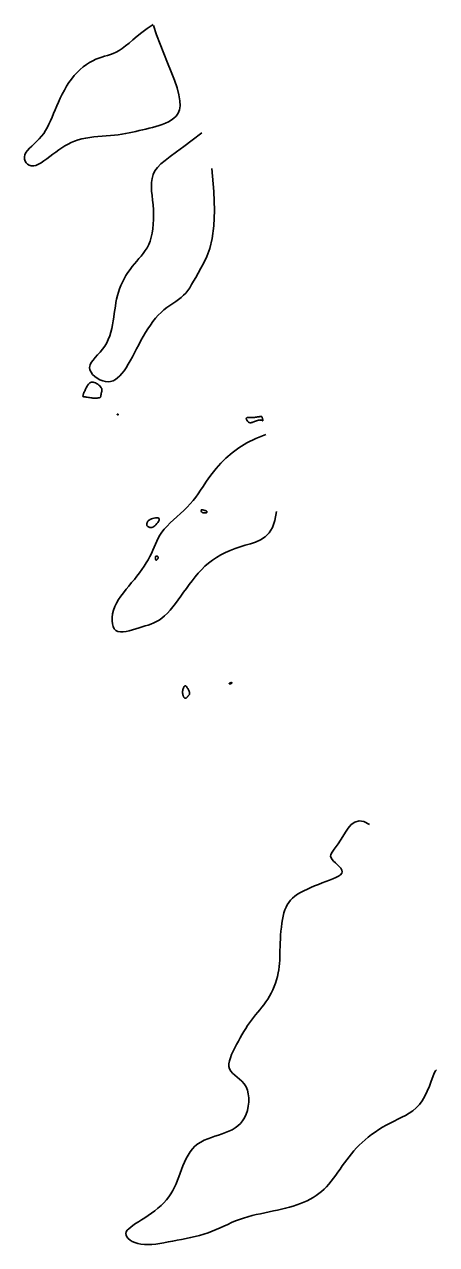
# Model space of a CAD drawing. Extents: x 3040093 to 3056816, y 408076 to 509144.
# Drawn here: x 3044021.7 to 3044125.2, y 427995.1 to 428301.8 of the extents above; entities that cross this region are included whole.
import ezdxf

# ---------------------------------------------------------------- set-up
doc = ezdxf.new("R2010")
doc.units = 0
doc.layers.add('V-CHAN-CONT-EL17', color=7, linetype='Continuous')

msp = doc.modelspace()

# ---------------------------------------------------------------- linework, layer by layer
at = {"layer": 'V-CHAN-CONT-EL17'}
for points in [[(3044053.99, 428301.84), (3044052.5, 428300.8), (3044051.17, 428299.81), (3044049.98, 428298.86), (3044048.91, 428297.97), (3044047.95, 428297.15), (3044047.07, 428296.42), (3044046.25, 428295.78), (3044045.47, 428295.24), (3044044.72, 428294.82), (3044043.98, 428294.5), (3044043.26, 428294.24), (3044042.54, 428294.02), (3044041.82, 428293.83), (3044041.1, 428293.62), (3044040.36, 428293.38), (3044039.61, 428293.09), (3044038.83, 428292.71), (3044038.05, 428292.26), (3044037.25, 428291.73), (3044036.47, 428291.14), (3044035.69, 428290.47), (3044034.93, 428289.74), (3044034.2, 428288.96), (3044033.51, 428288.11), (3044032.86, 428287.22), (3044032.26, 428286.29), (3044031.7, 428285.32), (3044031.17, 428284.33), (3044030.68, 428283.33), (3044030.21, 428282.33), (3044029.78, 428281.34), (3044029.37, 428280.37), (3044028.98, 428279.42), (3044028.6, 428278.51), (3044028.23, 428277.63), (3044027.84, 428276.78), (3044027.43, 428275.97), (3044026.99, 428275.19), (3044026.51, 428274.45), (3044025.98, 428273.74), (3044025.39, 428273.08), (3044024.77, 428272.45), (3044024.13, 428271.84), (3044023.52, 428271.26), (3044022.95, 428270.7), (3044022.45, 428270.15), (3044022.06, 428269.61), (3044021.79, 428269.06), (3044021.67, 428268.52), (3044021.68, 428267.99), (3044021.83, 428267.5), (3044022.09, 428267.07), (3044022.44, 428266.71), (3044022.88, 428266.44), (3044023.39, 428266.29), (3044023.95, 428266.27), (3044024.56, 428266.41), (3044025.21, 428266.67), (3044025.88, 428267.05), (3044026.58, 428267.51), (3044027.3, 428268.03), (3044028.04, 428268.6), (3044028.79, 428269.18), (3044029.55, 428269.75), (3044030.3, 428270.3), (3044031.06, 428270.82), (3044031.84, 428271.31), (3044032.63, 428271.75), (3044033.45, 428272.16), (3044034.29, 428272.52), (3044035.18, 428272.83), (3044036.1, 428273.08), (3044037.07, 428273.28), (3044038.07, 428273.44), (3044039.1, 428273.56), (3044040.15, 428273.66), (3044041.19, 428273.74), (3044042.24, 428273.81), (3044043.27, 428273.89), (3044044.27, 428273.98), (3044045.23, 428274.1), (3044046.16, 428274.23), (3044047.07, 428274.39), (3044047.95, 428274.56), (3044048.81, 428274.74), (3044049.67, 428274.93), (3044050.51, 428275.13), (3044051.35, 428275.32), (3044052.2, 428275.52), (3044053.04, 428275.73), (3044053.88, 428275.94), (3044054.71, 428276.17), (3044055.52, 428276.42), (3044056.32, 428276.7), (3044057.09, 428277.01), (3044057.85, 428277.36), (3044058.56, 428277.76), (3044059.23, 428278.23), (3044059.81, 428278.81), (3044060.27, 428279.51), (3044060.6, 428280.36), (3044060.77, 428281.4), (3044060.75, 428282.64), (3044060.5, 428284.12), (3044060.03, 428285.86), (3044059.36, 428287.81), (3044058.55, 428289.94), (3044057.64, 428292.19), (3044056.69, 428294.52), (3044055.76, 428296.89), (3044054.89, 428299.24), (3044054.13, 428301.53)], [(3044066.23, 428274.57), (3044063.83, 428272.71), (3044061.73, 428271.14), (3044059.89, 428269.81), (3044058.33, 428268.67), (3044057.01, 428267.67), (3044055.93, 428266.77), (3044055.08, 428265.9), (3044054.44, 428265.03), (3044054, 428264.11), (3044053.73, 428263.14), (3044053.6, 428262.12), (3044053.58, 428261.06), (3044053.64, 428259.96), (3044053.75, 428258.82), (3044053.88, 428257.65), (3044054, 428256.46), (3044054.08, 428255.25), (3044054.12, 428254.03), (3044054.11, 428252.82), (3044054.05, 428251.63), (3044053.94, 428250.48), (3044053.77, 428249.37), (3044053.55, 428248.33), (3044053.25, 428247.37), (3044052.9, 428246.5), (3044052.49, 428245.71), (3044052.02, 428244.97), (3044051.53, 428244.28), (3044051, 428243.62), (3044050.44, 428242.98), (3044049.88, 428242.33), (3044049.32, 428241.66), (3044048.76, 428240.96), (3044048.21, 428240.23), (3044047.69, 428239.48), (3044047.18, 428238.69), (3044046.71, 428237.89), (3044046.28, 428237.07), (3044045.89, 428236.24), (3044045.55, 428235.39), (3044045.27, 428234.54), (3044045.03, 428233.67), (3044044.83, 428232.8), (3044044.67, 428231.92), (3044044.52, 428231.02), (3044044.39, 428230.11), (3044044.26, 428229.19), (3044044.13, 428228.26), (3044043.99, 428227.31), (3044043.82, 428226.36), (3044043.62, 428225.41), (3044043.39, 428224.46), (3044043.1, 428223.54), (3044042.75, 428222.64), (3044042.34, 428221.78), (3044041.85, 428220.96), (3044041.29, 428220.19), (3044040.68, 428219.46), (3044040.05, 428218.77), (3044039.45, 428218.11), (3044038.92, 428217.47), (3044038.48, 428216.85), (3044038.19, 428216.24), (3044038.06, 428215.63), (3044038.14, 428215.03), (3044038.4, 428214.43), (3044038.81, 428213.87), (3044039.34, 428213.35), (3044039.95, 428212.9), (3044040.62, 428212.52), (3044041.33, 428212.23), (3044042.02, 428212.06), (3044042.69, 428212.01), (3044043.32, 428212.08), (3044043.93, 428212.27), (3044044.52, 428212.57), (3044045.08, 428212.97), (3044045.63, 428213.48), (3044046.17, 428214.08), (3044046.7, 428214.77), (3044047.22, 428215.55), (3044047.75, 428216.4), (3044048.27, 428217.31), (3044048.8, 428218.27), (3044049.33, 428219.27), (3044049.86, 428220.29), (3044050.4, 428221.32), (3044050.96, 428222.35), (3044051.52, 428223.36), (3044052.1, 428224.36), (3044052.7, 428225.32), (3044053.31, 428226.25), (3044053.95, 428227.14), (3044054.6, 428227.97), (3044055.29, 428228.75), (3044055.99, 428229.46), (3044056.72, 428230.1), (3044057.47, 428230.68), (3044058.23, 428231.21), (3044058.97, 428231.72), (3044059.7, 428232.21), (3044060.4, 428232.7), (3044061.06, 428233.21), (3044061.67, 428233.74), (3044062.22, 428234.32), (3044062.72, 428234.95), (3044063.2, 428235.65), (3044063.68, 428236.42), (3044064.18, 428237.29), (3044064.71, 428238.26), (3044065.3, 428239.34), (3044065.97, 428240.54), (3044066.73, 428241.9), (3044067.51, 428243.52), (3044068.24, 428245.52), (3044068.86, 428248.04), (3044069.29, 428251.18), (3044069.46, 428255.08), (3044069.3, 428259.87), (3044068.73, 428265.65)], [(3044082.32, 428198.77), (3044079.79, 428197.78), (3044077.54, 428196.65), (3044075.56, 428195.44), (3044073.83, 428194.16), (3044072.31, 428192.84), (3044070.99, 428191.52), (3044069.85, 428190.22), (3044068.86, 428188.98), (3044068, 428187.82), (3044067.24, 428186.74), (3044066.56, 428185.72), (3044065.93, 428184.76), (3044065.32, 428183.85), (3044064.7, 428182.98), (3044064.06, 428182.13), (3044063.35, 428181.3), (3044062.58, 428180.49), (3044061.74, 428179.68), (3044060.87, 428178.88), (3044059.98, 428178.08), (3044059.11, 428177.3), (3044058.28, 428176.52), (3044057.5, 428175.75), (3044056.81, 428174.98), (3044056.23, 428174.22), (3044055.73, 428173.47), (3044055.31, 428172.71), (3044054.94, 428171.96), (3044054.6, 428171.2), (3044054.27, 428170.43), (3044053.94, 428169.66), (3044053.58, 428168.88), (3044053.18, 428168.09), (3044052.73, 428167.28), (3044052.25, 428166.47), (3044051.73, 428165.65), (3044051.17, 428164.82), (3044050.57, 428163.99), (3044049.95, 428163.17), (3044049.29, 428162.33), (3044048.61, 428161.51), (3044047.92, 428160.67), (3044047.23, 428159.84), (3044046.56, 428158.99), (3044045.92, 428158.14), (3044045.34, 428157.27), (3044044.83, 428156.39), (3044044.4, 428155.48), (3044044.07, 428154.56), (3044043.84, 428153.64), (3044043.71, 428152.74), (3044043.68, 428151.9), (3044043.77, 428151.12), (3044043.95, 428150.45), (3044044.25, 428149.89), (3044044.66, 428149.48), (3044045.18, 428149.23), (3044045.79, 428149.13), (3044046.48, 428149.14), (3044047.23, 428149.26), (3044048.02, 428149.44), (3044048.83, 428149.67), (3044049.65, 428149.93), (3044050.46, 428150.18), (3044051.25, 428150.41), (3044052.01, 428150.63), (3044052.75, 428150.86), (3044053.46, 428151.1), (3044054.17, 428151.39), (3044054.86, 428151.72), (3044055.54, 428152.12), (3044056.22, 428152.6), (3044056.9, 428153.18), (3044057.58, 428153.85), (3044058.25, 428154.59), (3044058.93, 428155.4), (3044059.61, 428156.26), (3044060.29, 428157.17), (3044060.98, 428158.11), (3044061.67, 428159.08), (3044062.36, 428160.05), (3044063.06, 428161.03), (3044063.79, 428162), (3044064.54, 428162.95), (3044065.32, 428163.88), (3044066.14, 428164.77), (3044067.01, 428165.63), (3044067.93, 428166.42), (3044068.91, 428167.17), (3044069.95, 428167.85), (3044071.04, 428168.48), (3044072.18, 428169.05), (3044073.36, 428169.58), (3044074.59, 428170.06), (3044075.85, 428170.51), (3044077.14, 428170.91), (3044078.45, 428171.29), (3044079.75, 428171.72), (3044080.99, 428172.26), (3044082.15, 428173), (3044083.16, 428174), (3044084, 428175.36), (3044084.63, 428177.14), (3044085, 428179.42)], [(3044108.36, 428100.72), (3044106.96, 428101.43), (3044105.75, 428101.6), (3044104.71, 428101.31), (3044103.8, 428100.69), (3044103.02, 428099.82), (3044102.32, 428098.8), (3044101.69, 428097.74), (3044101.1, 428096.74), (3044100.54, 428095.88), (3044100.01, 428095.15), (3044099.54, 428094.53), (3044099.14, 428094.01), (3044098.84, 428093.55), (3044098.65, 428093.13), (3044098.6, 428092.74), (3044098.71, 428092.34), (3044098.98, 428091.92), (3044099.37, 428091.49), (3044099.83, 428091.05), (3044100.32, 428090.6), (3044100.79, 428090.15), (3044101.18, 428089.7), (3044101.44, 428089.27), (3044101.53, 428088.86), (3044101.41, 428088.47), (3044101.09, 428088.09), (3044100.59, 428087.74), (3044099.96, 428087.39), (3044099.2, 428087.05), (3044098.36, 428086.71), (3044097.45, 428086.37), (3044096.51, 428086.02), (3044095.56, 428085.66), (3044094.6, 428085.28), (3044093.67, 428084.89), (3044092.76, 428084.49), (3044091.89, 428084.07), (3044091.08, 428083.63), (3044090.33, 428083.18), (3044089.65, 428082.7), (3044089.05, 428082.21), (3044088.54, 428081.69), (3044088.1, 428081.14), (3044087.72, 428080.55), (3044087.4, 428079.91), (3044087.13, 428079.23), (3044086.89, 428078.48), (3044086.69, 428077.68), (3044086.52, 428076.81), (3044086.37, 428075.88), (3044086.25, 428074.91), (3044086.14, 428073.92), (3044086.05, 428072.92), (3044085.99, 428071.92), (3044085.94, 428070.94), (3044085.9, 428069.99), (3044085.88, 428069.09), (3044085.86, 428068.23), (3044085.85, 428067.4), (3044085.82, 428066.59), (3044085.78, 428065.79), (3044085.71, 428064.99), (3044085.61, 428064.2), (3044085.47, 428063.39), (3044085.28, 428062.55), (3044085.04, 428061.71), (3044084.77, 428060.86), (3044084.45, 428060.01), (3044084.09, 428059.17), (3044083.7, 428058.36), (3044083.28, 428057.57), (3044082.83, 428056.81), (3044082.36, 428056.1), (3044081.86, 428055.42), (3044081.35, 428054.77), (3044080.83, 428054.14), (3044080.3, 428053.51), (3044079.77, 428052.88), (3044079.25, 428052.23), (3044078.73, 428051.57), (3044078.23, 428050.88), (3044077.74, 428050.17), (3044077.27, 428049.43), (3044076.8, 428048.66), (3044076.34, 428047.88), (3044075.88, 428047.08), (3044075.43, 428046.26), (3044074.98, 428045.42), (3044074.54, 428044.58), (3044074.11, 428043.74), (3044073.73, 428042.91), (3044073.42, 428042.1), (3044073.18, 428041.31), (3044073.06, 428040.57), (3044073.06, 428039.89), (3044073.21, 428039.26), (3044073.52, 428038.71), (3044073.97, 428038.2), (3044074.51, 428037.71), (3044075.11, 428037.23), (3044075.73, 428036.72), (3044076.34, 428036.16), (3044076.89, 428035.52), (3044077.36, 428034.79), (3044077.7, 428033.93), (3044077.92, 428032.99), (3044078.02, 428031.98), (3044078.02, 428030.93), (3044077.9, 428029.88), (3044077.69, 428028.86), (3044077.38, 428027.89), (3044076.98, 428027), (3044076.5, 428026.22), (3044075.94, 428025.54), (3044075.31, 428024.96), (3044074.61, 428024.45), (3044073.86, 428024), (3044073.07, 428023.61), (3044072.23, 428023.27), (3044071.36, 428022.95), (3044070.46, 428022.64), (3044069.55, 428022.34), (3044068.64, 428022.03), (3044067.74, 428021.7), (3044066.86, 428021.33), (3044066.03, 428020.9), (3044065.24, 428020.41), (3044064.52, 428019.84), (3044063.88, 428019.17), (3044063.3, 428018.43), (3044062.79, 428017.62), (3044062.32, 428016.77), (3044061.9, 428015.87), (3044061.51, 428014.95), (3044061.15, 428014.01), (3044060.8, 428013.09), (3044060.46, 428012.17), (3044060.12, 428011.28), (3044059.76, 428010.41), (3044059.38, 428009.55), (3044058.96, 428008.72), (3044058.5, 428007.91), (3044057.98, 428007.13), (3044057.39, 428006.37), (3044056.73, 428005.64), (3044056.01, 428004.93), (3044055.23, 428004.25), (3044054.43, 428003.6), (3044053.59, 428002.99), (3044052.76, 428002.4), (3044051.92, 428001.84), (3044051.11, 428001.32), (3044050.33, 428000.84), (3044049.61, 428000.38), (3044048.95, 427999.94), (3044048.37, 427999.52), (3044047.88, 427999.11), (3044047.51, 427998.71), (3044047.27, 427998.31), (3044047.17, 427997.9), (3044047.22, 427997.48), (3044047.42, 427997.06), (3044047.76, 427996.66), (3044048.21, 427996.27), (3044048.77, 427995.93), (3044049.42, 427995.63), (3044050.16, 427995.39), (3044050.96, 427995.22), (3044051.81, 427995.13), (3044052.72, 427995.12), (3044053.67, 427995.16), (3044054.65, 427995.26), (3044055.68, 427995.4), (3044056.73, 427995.58), (3044057.82, 427995.77), (3044058.92, 427995.98), (3044060.04, 427996.19), (3044061.17, 427996.41), (3044062.3, 427996.64), (3044063.43, 427996.88), (3044064.55, 427997.14), (3044065.66, 427997.43), (3044066.75, 427997.74), (3044067.81, 427998.09), (3044068.83, 427998.48), (3044069.83, 427998.89), (3044070.82, 427999.33), (3044071.79, 427999.77), (3044072.76, 428000.21), (3044073.73, 428000.64), (3044074.71, 428001.06), (3044075.72, 428001.44), (3044076.75, 428001.79), (3044077.8, 428002.1), (3044078.87, 428002.39), (3044079.94, 428002.65), (3044081.02, 428002.89), (3044082.1, 428003.12), (3044083.17, 428003.35), (3044084.23, 428003.57), (3044085.27, 428003.8), (3044086.29, 428004.03), (3044087.29, 428004.27), (3044088.26, 428004.53), (3044089.21, 428004.8), (3044090.12, 428005.1), (3044091.01, 428005.41), (3044091.86, 428005.75), (3044092.68, 428006.12), (3044093.46, 428006.52), (3044094.22, 428006.95), (3044094.94, 428007.42), (3044095.64, 428007.92), (3044096.31, 428008.46), (3044096.95, 428009.05), (3044097.57, 428009.67), (3044098.17, 428010.34), (3044098.76, 428011.05), (3044099.33, 428011.79), (3044099.88, 428012.55), (3044100.44, 428013.33), (3044100.99, 428014.11), (3044101.54, 428014.9), (3044102.1, 428015.69), (3044102.66, 428016.46), (3044103.24, 428017.22), (3044103.83, 428017.97), (3044104.45, 428018.7), (3044105.1, 428019.42), (3044105.78, 428020.13), (3044106.5, 428020.82), (3044107.26, 428021.49), (3044108.06, 428022.15), (3044108.91, 428022.8), (3044109.8, 428023.42), (3044110.71, 428024.02), (3044111.65, 428024.6), (3044112.61, 428025.15), (3044113.58, 428025.68), (3044114.55, 428026.17), (3044115.53, 428026.65), (3044116.5, 428027.11), (3044117.46, 428027.6), (3044118.39, 428028.14), (3044119.28, 428028.75), (3044120.13, 428029.46), (3044120.92, 428030.3), (3044121.65, 428031.29), (3044122.31, 428032.44), (3044122.9, 428033.7), (3044123.42, 428034.98), (3044123.89, 428036.21), (3044124.3, 428037.31), (3044124.66, 428038.21), (3044124.97, 428038.82), (3044125.24, 428039.08)]]:
    msp.add_lwpolyline(points, dxfattribs=at)
for points in [[(3044037.19, 428208.14), (3044037.45, 428208.1), (3044037.73, 428208.07), (3044038.03, 428208.03), (3044038.33, 428207.99), (3044038.63, 428207.95), (3044038.9, 428207.92), (3044039.14, 428207.9), (3044039.34, 428207.89), (3044039.51, 428207.88), (3044039.64, 428207.88), (3044039.75, 428207.89), (3044039.85, 428207.9), (3044039.93, 428207.91), (3044040.01, 428207.92), (3044040.09, 428207.93), (3044040.18, 428207.94), (3044040.27, 428207.95), (3044040.37, 428207.96), (3044040.46, 428207.97), (3044040.56, 428208), (3044040.64, 428208.03), (3044040.71, 428208.08), (3044040.77, 428208.14), (3044040.82, 428208.22), (3044040.85, 428208.32), (3044040.87, 428208.43), (3044040.89, 428208.55), (3044040.9, 428208.68), (3044040.92, 428208.82), (3044040.94, 428208.97), (3044040.98, 428209.11), (3044041.02, 428209.27), (3044041.07, 428209.42), (3044041.12, 428209.58), (3044041.15, 428209.75), (3044041.16, 428209.92), (3044041.14, 428210.11), (3044041.08, 428210.3), (3044040.98, 428210.51), (3044040.82, 428210.73), (3044040.61, 428210.96), (3044040.37, 428211.18), (3044040.1, 428211.39), (3044039.81, 428211.57), (3044039.52, 428211.73), (3044039.23, 428211.85), (3044038.96, 428211.93), (3044038.71, 428211.95), (3044038.49, 428211.92), (3044038.28, 428211.85), (3044038.09, 428211.73), (3044037.92, 428211.58), (3044037.75, 428211.4), (3044037.6, 428211.19), (3044037.45, 428210.96), (3044037.31, 428210.71), (3044037.17, 428210.45), (3044037.04, 428210.19), (3044036.92, 428209.93), (3044036.81, 428209.68), (3044036.71, 428209.45), (3044036.62, 428209.23), (3044036.55, 428209.05), (3044036.5, 428208.89), (3044036.45, 428208.77), (3044036.42, 428208.67), (3044036.4, 428208.6), (3044036.39, 428208.54), (3044036.38, 428208.5), (3044036.38, 428208.47), (3044036.38, 428208.45), (3044036.38, 428208.43), (3044036.38, 428208.41), (3044036.38, 428208.39), (3044036.38, 428208.37), (3044036.38, 428208.36), (3044036.38, 428208.34), (3044036.38, 428208.33), (3044036.39, 428208.32), (3044036.39, 428208.31), (3044036.41, 428208.3), (3044036.43, 428208.28), (3044036.48, 428208.27), (3044036.55, 428208.25), (3044036.65, 428208.23), (3044036.79, 428208.21), (3044036.96, 428208.18)], [(3044044.99, 428203.77), (3044045, 428203.76), (3044045.02, 428203.75), (3044045.03, 428203.74), (3044045.05, 428203.74), (3044045.06, 428203.73), (3044045.08, 428203.72), (3044045.1, 428203.72), (3044045.11, 428203.72), (3044045.13, 428203.72), (3044045.14, 428203.72), (3044045.15, 428203.72), (3044045.17, 428203.72), (3044045.18, 428203.72), (3044045.19, 428203.73), (3044045.2, 428203.73), (3044045.21, 428203.73), (3044045.23, 428203.73), (3044045.23, 428203.74), (3044045.24, 428203.74), (3044045.25, 428203.74), (3044045.25, 428203.75), (3044045.26, 428203.76), (3044045.26, 428203.76), (3044045.25, 428203.77), (3044045.25, 428203.79), (3044045.24, 428203.8), (3044045.23, 428203.81), (3044045.22, 428203.82), (3044045.2, 428203.84), (3044045.19, 428203.85), (3044045.17, 428203.85), (3044045.15, 428203.86), (3044045.13, 428203.86), (3044045.11, 428203.86), (3044045.09, 428203.86), (3044045.07, 428203.86), (3044045.05, 428203.85), (3044045.04, 428203.85), (3044045.02, 428203.85), (3044045, 428203.84), (3044044.99, 428203.83), (3044044.98, 428203.83), (3044044.98, 428203.82), (3044044.98, 428203.81), (3044044.97, 428203.8), (3044044.98, 428203.79), (3044044.98, 428203.78)], [(3044077.44, 428202.61), (3044077.49, 428202.5), (3044077.55, 428202.38), (3044077.63, 428202.25), (3044077.71, 428202.13), (3044077.81, 428202.02), (3044077.91, 428201.92), (3044078.01, 428201.84), (3044078.12, 428201.77), (3044078.22, 428201.73), (3044078.33, 428201.71), (3044078.45, 428201.71), (3044078.58, 428201.72), (3044078.72, 428201.75), (3044078.89, 428201.8), (3044079.07, 428201.86), (3044079.28, 428201.94), (3044079.5, 428202.02), (3044079.74, 428202.11), (3044079.98, 428202.19), (3044080.22, 428202.27), (3044080.45, 428202.34), (3044080.67, 428202.38), (3044080.86, 428202.4), (3044081.03, 428202.39), (3044081.17, 428202.36), (3044081.29, 428202.32), (3044081.39, 428202.27), (3044081.46, 428202.23), (3044081.52, 428202.2), (3044081.55, 428202.19), (3044081.57, 428202.22), (3044081.58, 428202.27), (3044081.57, 428202.36), (3044081.55, 428202.47), (3044081.53, 428202.59), (3044081.5, 428202.72), (3044081.46, 428202.85), (3044081.43, 428202.97), (3044081.4, 428203.08), (3044081.36, 428203.16), (3044081.33, 428203.22), (3044081.3, 428203.26), (3044081.25, 428203.28), (3044081.18, 428203.29), (3044081.1, 428203.28), (3044080.99, 428203.27), (3044080.85, 428203.25), (3044080.67, 428203.22), (3044080.47, 428203.19), (3044080.25, 428203.16), (3044080.01, 428203.12), (3044079.76, 428203.09), (3044079.52, 428203.06), (3044079.28, 428203.04), (3044079.06, 428203.02), (3044078.85, 428203.01), (3044078.67, 428203.01), (3044078.5, 428203.01), (3044078.35, 428203.01), (3044078.22, 428203.02), (3044078.09, 428203.02), (3044077.98, 428203.03), (3044077.87, 428203.03), (3044077.77, 428203.02), (3044077.68, 428203.01), (3044077.6, 428202.99), (3044077.53, 428202.96), (3044077.48, 428202.92), (3044077.44, 428202.86), (3044077.42, 428202.79), (3044077.42, 428202.71)], [(3044066.22, 428179.27), (3044066.15, 428179.35), (3044066.09, 428179.44), (3044066.05, 428179.53), (3044066.02, 428179.61), (3044066.02, 428179.69), (3044066.05, 428179.75), (3044066.1, 428179.8), (3044066.18, 428179.82), (3044066.29, 428179.83), (3044066.41, 428179.82), (3044066.55, 428179.79), (3044066.69, 428179.76), (3044066.83, 428179.72), (3044066.96, 428179.68), (3044067.08, 428179.64), (3044067.19, 428179.61), (3044067.27, 428179.58), (3044067.34, 428179.55), (3044067.39, 428179.52), (3044067.43, 428179.5), (3044067.46, 428179.48), (3044067.48, 428179.45), (3044067.5, 428179.43), (3044067.51, 428179.41), (3044067.52, 428179.38), (3044067.52, 428179.35), (3044067.52, 428179.33), (3044067.52, 428179.3), (3044067.52, 428179.28), (3044067.52, 428179.26), (3044067.51, 428179.24), (3044067.51, 428179.22), (3044067.51, 428179.2), (3044067.5, 428179.19), (3044067.5, 428179.18), (3044067.49, 428179.17), (3044067.48, 428179.16), (3044067.47, 428179.14), (3044067.45, 428179.13), (3044067.43, 428179.12), (3044067.41, 428179.1), (3044067.38, 428179.09), (3044067.34, 428179.08), (3044067.3, 428179.07), (3044067.24, 428179.05), (3044067.18, 428179.04), (3044067.11, 428179.04), (3044067.02, 428179.03), (3044066.93, 428179.03), (3044066.82, 428179.03), (3044066.72, 428179.04), (3044066.61, 428179.06), (3044066.51, 428179.09), (3044066.4, 428179.14), (3044066.31, 428179.19)], [(3044052.84, 428175.52), (3044052.98, 428175.46), (3044053.13, 428175.41), (3044053.31, 428175.38), (3044053.5, 428175.38), (3044053.72, 428175.41), (3044053.95, 428175.5), (3044054.2, 428175.63), (3044054.46, 428175.83), (3044054.72, 428176.07), (3044054.97, 428176.35), (3044055.19, 428176.64), (3044055.38, 428176.92), (3044055.5, 428177.19), (3044055.55, 428177.43), (3044055.51, 428177.62), (3044055.38, 428177.74), (3044055.17, 428177.81), (3044054.9, 428177.83), (3044054.58, 428177.8), (3044054.24, 428177.74), (3044053.9, 428177.64), (3044053.57, 428177.53), (3044053.28, 428177.39), (3044053.04, 428177.25), (3044052.85, 428177.1), (3044052.71, 428176.95), (3044052.6, 428176.8), (3044052.53, 428176.65), (3044052.48, 428176.51), (3044052.45, 428176.37), (3044052.43, 428176.25), (3044052.43, 428176.14), (3044052.43, 428176.04), (3044052.44, 428175.95), (3044052.46, 428175.88), (3044052.5, 428175.8), (3044052.56, 428175.73), (3044052.63, 428175.66), (3044052.73, 428175.59)], [(3044054.72, 428168.18), (3044054.8, 428168.2), (3044054.9, 428168.19), (3044054.99, 428168.17), (3044055.08, 428168.13), (3044055.16, 428168.07), (3044055.23, 428168), (3044055.27, 428167.92), (3044055.29, 428167.84), (3044055.28, 428167.76), (3044055.26, 428167.67), (3044055.22, 428167.59), (3044055.17, 428167.51), (3044055.11, 428167.43), (3044055.05, 428167.35), (3044054.99, 428167.29), (3044054.94, 428167.23), (3044054.89, 428167.19), (3044054.84, 428167.15), (3044054.8, 428167.14), (3044054.76, 428167.14), (3044054.72, 428167.16), (3044054.69, 428167.2), (3044054.65, 428167.27), (3044054.62, 428167.36), (3044054.6, 428167.47), (3044054.58, 428167.59), (3044054.57, 428167.72), (3044054.56, 428167.84), (3044054.58, 428167.96), (3044054.61, 428168.05), (3044054.65, 428168.13)], [(3044073.48, 428136.09), (3044073.52, 428136.09), (3044073.54, 428136.1), (3044073.57, 428136.11), (3044073.59, 428136.13), (3044073.61, 428136.14), (3044073.63, 428136.16), (3044073.65, 428136.18), (3044073.68, 428136.2), (3044073.7, 428136.22), (3044073.73, 428136.24), (3044073.75, 428136.27), (3044073.77, 428136.29), (3044073.78, 428136.31), (3044073.79, 428136.33), (3044073.79, 428136.35), (3044073.77, 428136.36), (3044073.75, 428136.37), (3044073.72, 428136.38), (3044073.69, 428136.39), (3044073.64, 428136.39), (3044073.59, 428136.39), (3044073.54, 428136.38), (3044073.48, 428136.36), (3044073.42, 428136.35), (3044073.35, 428136.32), (3044073.29, 428136.29), (3044073.23, 428136.26), (3044073.19, 428136.23), (3044073.15, 428136.2), (3044073.12, 428136.17), (3044073.12, 428136.15), (3044073.13, 428136.13), (3044073.15, 428136.11), (3044073.19, 428136.1), (3044073.24, 428136.09), (3044073.29, 428136.08), (3044073.34, 428136.08), (3044073.39, 428136.08), (3044073.44, 428136.08)], [(3044061.9, 428132.54), (3044061.95, 428132.51), (3044062.01, 428132.49), (3044062.07, 428132.48), (3044062.14, 428132.47), (3044062.19, 428132.48), (3044062.25, 428132.49), (3044062.31, 428132.51), (3044062.36, 428132.54), (3044062.4, 428132.57), (3044062.45, 428132.62), (3044062.49, 428132.67), (3044062.54, 428132.72), (3044062.59, 428132.78), (3044062.64, 428132.84), (3044062.7, 428132.91), (3044062.77, 428132.97), (3044062.85, 428133.04), (3044062.92, 428133.11), (3044063, 428133.19), (3044063.06, 428133.28), (3044063.12, 428133.37), (3044063.16, 428133.47), (3044063.19, 428133.58), (3044063.19, 428133.7), (3044063.18, 428133.83), (3044063.14, 428133.97), (3044063.1, 428134.11), (3044063.04, 428134.27), (3044062.96, 428134.42), (3044062.88, 428134.59), (3044062.79, 428134.75), (3044062.7, 428134.92), (3044062.6, 428135.09), (3044062.5, 428135.24), (3044062.4, 428135.37), (3044062.3, 428135.48), (3044062.19, 428135.55), (3044062.09, 428135.59), (3044061.99, 428135.57), (3044061.89, 428135.51), (3044061.79, 428135.39), (3044061.7, 428135.24), (3044061.62, 428135.06), (3044061.55, 428134.86), (3044061.5, 428134.66), (3044061.45, 428134.44), (3044061.42, 428134.24), (3044061.41, 428134.05), (3044061.41, 428133.87), (3044061.43, 428133.71), (3044061.45, 428133.56), (3044061.48, 428133.42), (3044061.51, 428133.3), (3044061.55, 428133.18), (3044061.58, 428133.08), (3044061.62, 428132.99), (3044061.65, 428132.9), (3044061.68, 428132.83), (3044061.71, 428132.76), (3044061.73, 428132.7), (3044061.77, 428132.65), (3044061.81, 428132.6), (3044061.85, 428132.57)]]:
    msp.add_lwpolyline(points, close=True, dxfattribs=at)

doc.saveas('drawing.dxf')
